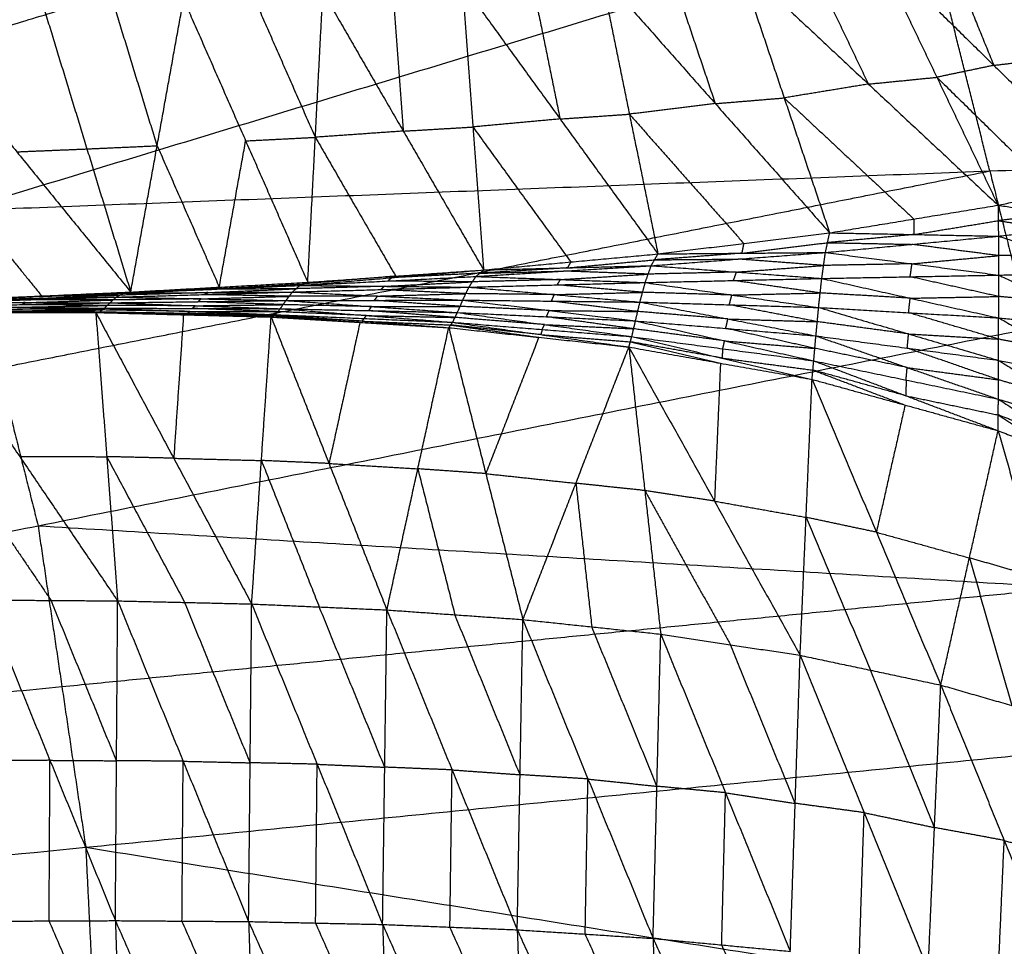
# Model space of a CAD drawing. Header units: millimetres. Extents: x -106 to 110, y -96 to 120.
# Tile 777 of 1020: x 28 to 36, y 14 to 21. Entities that reach past the tile are written whole.
import ezdxf

# ---------------------------------------------------------------- set-up
doc = ezdxf.new("R2010")
doc.units = ezdxf.units.MM
doc.header["$MEASUREMENT"] = 0
doc.layers.add('Default', color=7, linetype='Continuous', true_color=0x000000)

msp = doc.modelspace()

# ---------------------------------------------------------------- linework, layer by layer
at = {"layer": 'Default'}
for points in [[(27.3263, 19.6929, 3.7488), (35.1092, 22.0538, 3.779), (42.892, 24.4147, 3.8092)], [(26.8857, 20.9243, 3.7488), (30.7771, 22.1048, 3.7639), (34.6685, 23.2852, 3.779)], [(35.6209, 20.0108, 3.779), (35.365, 21.0323, 3.779), (35.1092, 22.0538, 3.779)], [(34.7018, 21.7943, -1.5767), (35.1948, 20.7648, -0.7661), (35.6878, 19.7353, 0.0444)], [(34.7018, 21.7943, -1.5767), (35.6533, 20.8607, -0.7644), (36.6049, 19.9271, 0.0478)], [(35.2461, 21.86, -1.5402), (35.4497, 21.3604, -1.1523), (35.6533, 20.8607, -0.7644)], [(34.1514, 21.7396, -1.6083), (34.3979, 21.2248, -1.203), (34.6444, 20.71, -0.7977)], [(33.0463, 21.6387, -1.6663), (33.229, 21.0957, -1.2464), (33.4117, 20.5527, -0.8265)], [(33.6011, 21.6848, -1.6399), (33.9665, 20.5988, -0.8), (34.332, 19.5128, 0.0398)], [(33.6011, 21.6848, -1.6399), (34.6444, 20.71, -0.7977), (35.6878, 19.7353, 0.0444)], [(31.9332, 21.5539, -1.714), (32.048, 20.9916, -1.2819), (32.1628, 20.4292, -0.8499)], [(32.4914, 21.5926, -1.6928), (32.721, 20.4679, -0.8286), (32.9505, 19.3432, 0.0355)], [(32.4914, 21.5926, -1.6928), (33.4117, 20.5527, -0.8265), (34.332, 19.5128, 0.0398)], [(30.8147, 21.4821, -1.7516), (30.8579, 20.9068, -1.3099), (30.901, 20.3315, -0.8682)], [(31.375, 21.5152, -1.7353), (31.4613, 20.3646, -0.8519), (31.5475, 19.214, 0.0315)], [(31.375, 21.5152, -1.7353), (32.1628, 20.4292, -0.8499), (32.9505, 19.3432, 0.0355)], [(30.1934, 20.2818, -0.87), (29.9436, 20.851, -1.3249), (29.6937, 21.4201, -1.7798)], [(30.1324, 19.1147, 0.0278), (30.1934, 20.2818, -0.87), (30.2544, 21.449, -1.7679)], [(30.2544, 21.449, -1.7679), (30.901, 20.3315, -0.8682), (31.5475, 19.214, 0.0315)], [(28.0033, 21.3398, -1.808), (28.3556, 20.1882, -0.8918), (28.7079, 19.0366, 0.0245)], [(28.9205, 20.2139, -0.8836), (28.7443, 20.7897, -1.3417), (28.5682, 21.3656, -1.7998)], [(28.7079, 19.0366, 0.0245), (28.9205, 20.2139, -0.8836), (29.133, 21.3913, -1.7917)], [(29.133, 21.3913, -1.7917), (29.6327, 20.253, -0.8819), (30.1324, 19.1147, 0.0278)], [(26.8743, 21.2933, -1.8185), (27.7911, 20.1649, -0.897), (28.7079, 19.0366, 0.0245)], [(35.6533, 20.8607, -0.7644), (35.9255, 20.8935, -0.7462), (36.1976, 20.9264, -0.728)], [(35.6533, 20.8607, -0.7644), (35.4241, 20.8127, -0.7653), (35.1948, 20.7648, -0.7661)], [(34.6444, 20.71, -0.7977), (34.9196, 20.7374, -0.7819), (35.1948, 20.7648, -0.7661)], [(35.1948, 20.7648, -0.7661), (35.6706, 20.298, -0.36), (36.1463, 19.8312, 0.0461)], [(34.6444, 20.71, -0.7977), (34.3055, 20.6544, -0.7989), (33.9665, 20.5988, -0.8)], [(33.4117, 20.5527, -0.8265), (33.0663, 20.5103, -0.8276), (32.721, 20.4679, -0.8286)], [(33.4117, 20.5527, -0.8265), (33.6891, 20.5757, -0.8133), (33.9665, 20.5988, -0.8)], [(33.9665, 20.5988, -0.8), (34.4882, 20.1114, -0.379), (35.0099, 19.624, 0.0421)], [(32.1628, 20.4292, -0.8499), (32.4419, 20.4486, -0.8393), (32.721, 20.4679, -0.8286)], [(32.721, 20.4679, -0.8286), (33.1811, 19.9479, -0.3955), (33.6412, 19.428, 0.0377)], [(30.901, 20.3315, -0.8682), (31.1811, 20.3481, -0.86), (31.4613, 20.3646, -0.8519)], [(32.1628, 20.4292, -0.8499), (31.812, 20.3969, -0.8509), (31.4613, 20.3646, -0.8519)], [(31.4613, 20.3646, -0.8519), (31.8551, 19.8216, -0.4092), (32.249, 19.2786, 0.0335)], [(27.3263, 19.6929, 3.7488), (35.6209, 20.0108, 3.779), (43.9154, 20.3288, 3.8092)], [(27.9619, 17.1555, 3.7488), (35.9387, 18.7421, 3.779), (43.9154, 20.3288, 3.8092)], [(30.901, 20.3315, -0.8682), (30.5472, 20.3067, -0.8691), (30.1934, 20.2818, -0.87)], [(28.3556, 20.1882, -0.8918), (28.6381, 20.2011, -0.8877), (28.9205, 20.2139, -0.8836)], [(28.9205, 20.2139, -0.8836), (29.1703, 19.6448, -0.4287), (29.4202, 19.0756, 0.0262)], [(29.4202, 19.0756, 0.0262), (29.5265, 19.6643, -0.4279), (29.6327, 20.253, -0.8819)], [(29.6327, 20.253, -0.8819), (29.9131, 20.2674, -0.876), (30.1934, 20.2818, -0.87)], [(30.1934, 20.2818, -0.87), (30.5167, 19.7231, -0.4202), (30.84, 19.1644, 0.0297)], [(27.0749, 20.1332, -0.8986), (27.5333, 19.569, -0.4378), (27.9917, 19.0048, 0.0229)], [(27.7911, 20.1649, -0.897), (28.0734, 20.1766, -0.8944), (28.3556, 20.1882, -0.8918)], [(27.6441, 18.4242, 3.7488), (31.6325, 19.2175, 3.7639), (35.6209, 20.0108, 3.779)], [(35.6209, 20.0108, 3.779), (35.7798, 19.3765, 3.779), (35.9387, 18.7421, 3.779)], [(35.6878, 19.7353, 0.0444), (36.1463, 19.8312, 0.0461), (36.6049, 19.9271, 0.0478)], [(34.332, 19.5128, 0.0398), (35.0099, 19.624, 0.0421), (35.6878, 19.7353, 0.0444)], [(35.6878, 19.7353, 0.0444), (35.6889, 19.6107, -0.1131), (35.6901, 19.486, -0.2706)], [(35.6878, 19.7353, 0.0444), (36.1475, 19.6655, -0.1468), (36.6071, 19.5957, -0.338)], [(27.3263, 19.6929, 3.7488), (27.6441, 18.4242, 3.7488), (27.9619, 17.1555, 3.7488)], [(36.1475, 19.6655, -0.1468), (35.9182, 19.6381, -0.1299), (35.6889, 19.6107, -0.1131)], [(35.0099, 19.624, 0.0421), (35.0105, 19.5617, -0.0366), (35.011, 19.4994, -0.1154)], [(35.011, 19.4994, -0.1154), (35.35, 19.555, -0.1142), (35.6889, 19.6107, -0.1131)], [(35.6889, 19.6107, -0.1131), (35.9188, 19.5758, -0.2087), (36.1486, 19.5409, -0.3043)], [(35.6901, 19.486, -0.2706), (36.1486, 19.5409, -0.3043), (36.6071, 19.5957, -0.338)], [(32.9505, 19.3432, 0.0355), (33.6412, 19.428, 0.0377), (34.332, 19.5128, 0.0398)], [(34.2984, 19.3546, -0.1791), (34.3152, 19.4337, -0.0697), (34.332, 19.5128, 0.0398)], [(35.011, 19.4994, -0.1154), (34.6631, 19.4665, -0.0925), (34.3152, 19.4337, -0.0697)], [(34.332, 19.5128, 0.0398), (35.011, 19.4994, -0.1154), (35.6901, 19.486, -0.2706)], [(33.6245, 19.3489, -0.0718), (33.9698, 19.3913, -0.0707), (34.3152, 19.4337, -0.0697)], [(33.6412, 19.428, 0.0377), (33.6328, 19.3884, -0.0171), (33.6245, 19.3489, -0.0718)], [(34.2984, 19.3546, -0.1791), (34.9942, 19.4203, -0.2249), (35.6901, 19.486, -0.2706)], [(34.3152, 19.4337, -0.0697), (34.6547, 19.427, -0.1473), (34.9942, 19.4203, -0.2249)], [(35.6907, 19.3295, -0.3666), (35.3425, 19.3749, -0.2958), (34.9942, 19.4203, -0.2249)], [(35.6901, 19.486, -0.2706), (35.6907, 19.3295, -0.3666), (35.6914, 19.1729, -0.4627)], [(35.6901, 19.486, -0.2706), (36.1512, 19.3379, -0.4196), (36.6124, 19.1897, -0.5687)], [(31.5475, 19.214, 0.0315), (32.249, 19.2786, 0.0335), (32.9505, 19.3432, 0.0355)], [(32.8961, 19.2484, -0.1058), (33.5972, 19.3015, -0.1425), (34.2984, 19.3546, -0.1791)], [(32.8961, 19.2484, -0.1058), (32.9233, 19.2958, -0.0352), (32.9505, 19.3432, 0.0355)], [(33.6245, 19.3489, -0.0718), (33.2739, 19.3223, -0.0535), (32.9233, 19.2958, -0.0352)], [(32.9505, 19.3432, 0.0355), (33.6245, 19.3489, -0.0718), (34.2984, 19.3546, -0.1791)], [(34.2689, 19.1459, -0.3183), (34.2837, 19.2503, -0.2487), (34.2984, 19.3546, -0.1791)], [(34.2984, 19.3546, -0.1791), (34.9949, 19.2638, -0.3209), (35.6914, 19.1729, -0.4627)], [(36.1512, 19.3379, -0.4196), (35.921, 19.3337, -0.3931), (35.6907, 19.3295, -0.3666)], [(32.2218, 19.2312, -0.0372), (32.5725, 19.2635, -0.0362), (32.9233, 19.2958, -0.0352)], [(32.249, 19.2786, 0.0335), (32.2354, 19.2549, -0.0018), (32.2218, 19.2312, -0.0372)], [(32.9233, 19.2958, -0.0352), (33.2603, 19.2986, -0.0888), (33.5972, 19.3015, -0.1425)], [(34.2837, 19.2503, -0.2487), (33.9404, 19.2759, -0.1956), (33.5972, 19.3015, -0.1425)], [(34.9949, 19.2638, -0.3209), (34.6393, 19.257, -0.2848), (34.2837, 19.2503, -0.2487)], [(34.9801, 19.1594, -0.3905), (34.9875, 19.2116, -0.3557), (34.9949, 19.2638, -0.3209)], [(34.9949, 19.2638, -0.3209), (35.3428, 19.2966, -0.3438), (35.6907, 19.3295, -0.3666)], [(30.0678, 19.0893, -0.015), (30.8076, 19.1517, 0.0082), (31.5475, 19.214, 0.0315)], [(30.1324, 19.1147, 0.0278), (30.84, 19.1644, 0.0297), (31.5475, 19.214, 0.0315)], [(31.5164, 19.1878, -0.0099), (31.162, 19.1697, -0.0009), (30.8076, 19.1517, 0.0082)], [(31.4854, 19.1616, -0.0514), (32.1907, 19.205, -0.0786), (32.8961, 19.2484, -0.1058)], [(31.4854, 19.1616, -0.0514), (31.5164, 19.1878, -0.0099), (31.5475, 19.214, 0.0315)], [(32.2218, 19.2312, -0.0372), (31.8691, 19.2095, -0.0236), (31.5164, 19.1878, -0.0099)], [(31.5164, 19.1878, -0.0099), (31.8536, 19.1964, -0.0443), (32.1907, 19.205, -0.0786)], [(31.5475, 19.214, 0.0315), (32.2218, 19.2312, -0.0372), (32.8961, 19.2484, -0.1058)], [(32.1666, 19.1371, -0.1266), (32.5193, 19.1588, -0.1402), (32.8719, 19.1805, -0.1538)], [(32.8719, 19.1805, -0.1538), (32.5313, 19.1928, -0.1162), (32.1907, 19.205, -0.0786)], [(32.8478, 19.1127, -0.2018), (32.8719, 19.1805, -0.1538), (32.8961, 19.2484, -0.1058)], [(33.5825, 19.1972, -0.2121), (33.2272, 19.1888, -0.1829), (32.8719, 19.1805, -0.1538)], [(32.8961, 19.2484, -0.1058), (33.5825, 19.1972, -0.2121), (34.2689, 19.1459, -0.3183)], [(33.5583, 19.1293, -0.26), (33.5704, 19.1632, -0.236), (33.5825, 19.1972, -0.2121)], [(33.5825, 19.1972, -0.2121), (33.9331, 19.2237, -0.2304), (34.2837, 19.2503, -0.2487)], [(35.6914, 19.1729, -0.4627), (36.1519, 19.1813, -0.5157), (36.6124, 19.1897, -0.5687)], [(28.7079, 19.0366, 0.0245), (29.4202, 19.0756, 0.0262), (30.1324, 19.1147, 0.0278)], [(29.3878, 19.0629, 0.0047), (29.744, 19.0825, 0.0056), (30.1001, 19.102, 0.0064)], [(30.0678, 19.0893, -0.015), (30.7766, 19.1254, -0.0332), (31.4854, 19.1616, -0.0514)], [(30.0678, 19.0893, -0.015), (30.1001, 19.102, 0.0064), (30.1324, 19.1147, 0.0278)], [(30.84, 19.1644, 0.0297), (30.47, 19.1332, 0.018), (30.1001, 19.102, 0.0064)], [(30.7486, 19.0825, -0.0647), (31.103, 19.1006, -0.0738), (31.4574, 19.1186, -0.0829)], [(30.8076, 19.1517, 0.0082), (30.7921, 19.1386, -0.0125), (30.7766, 19.1254, -0.0332)], [(31.4574, 19.1186, -0.0829), (31.117, 19.122, -0.0581), (30.7766, 19.1254, -0.0332)], [(30.8076, 19.1517, 0.0082), (30.8238, 19.158, 0.019), (30.84, 19.1644, 0.0297)], [(31.4294, 19.0757, -0.1145), (31.4574, 19.1186, -0.0829), (31.4854, 19.1616, -0.0514)], [(31.4294, 19.0757, -0.1145), (32.1386, 19.0942, -0.1581), (32.8478, 19.1127, -0.2018)], [(32.1666, 19.1371, -0.1266), (31.812, 19.1279, -0.1048), (31.4574, 19.1186, -0.0829)], [(31.4854, 19.1616, -0.0514), (32.1666, 19.1371, -0.1266), (32.8478, 19.1127, -0.2018)], [(32.1386, 19.0942, -0.1581), (32.1526, 19.1157, -0.1424), (32.1666, 19.1371, -0.1266)], [(32.8057, 18.9557, -0.224), (32.8267, 19.0342, -0.2129), (32.8478, 19.1127, -0.2018)], [(32.8478, 19.1127, -0.2018), (33.5583, 19.1293, -0.26), (34.2689, 19.1459, -0.3183)], [(32.8478, 19.1127, -0.2018), (33.5455, 19.0124, -0.2768), (34.2433, 18.912, -0.3517)], [(34.2561, 19.029, -0.335), (33.9072, 19.0792, -0.2975), (33.5583, 19.1293, -0.26)], [(34.2433, 18.912, -0.3517), (34.2561, 19.029, -0.335), (34.2689, 19.1459, -0.3183)], [(34.2689, 19.1459, -0.3183), (34.9801, 19.1594, -0.3905), (35.6914, 19.1729, -0.4627)], [(34.2689, 19.1459, -0.3183), (34.9803, 18.987, -0.4142), (35.6918, 18.8281, -0.51)], [(35.6916, 19.0005, -0.4864), (35.3359, 19.08, -0.4384), (34.9801, 19.1594, -0.3905)], [(35.6914, 19.1729, -0.4627), (35.6916, 19.0005, -0.4864), (35.6918, 18.8281, -0.51)], [(35.6914, 19.1729, -0.4627), (36.156, 18.9599, -0.5443), (36.6206, 18.7469, -0.626)], [(27.2218, 18.9716, 0.0145), (27.9342, 18.9994, 0.0101), (28.6465, 19.0271, 0.0057)], [(27.2755, 18.9731, 0.0213), (27.9917, 19.0048, 0.0229), (28.7079, 19.0366, 0.0245)], [(27.2755, 18.9731, 0.0213), (27.961, 19.0001, 0.0135), (28.6465, 19.0271, 0.0057)], [(27.961, 19.0001, 0.0135), (28.3191, 19.016, 0.0143), (28.6772, 19.0318, 0.0151)], [(28.5909, 18.9956, -0.0198), (29.3001, 19.0161, -0.0374), (30.0093, 19.0367, -0.055)], [(28.5909, 18.9956, -0.0198), (28.6187, 19.0113, -0.0071), (28.6465, 19.0271, 0.0057)], [(29.3279, 19.0319, -0.0247), (28.9733, 19.0216, -0.0159), (28.6187, 19.0113, -0.0071)], [(28.6465, 19.0271, 0.0057), (29.3571, 19.0582, -0.0047), (30.0678, 19.0893, -0.015)], [(28.6465, 19.0271, 0.0057), (29.3279, 19.0319, -0.0247), (30.0093, 19.0367, -0.055)], [(28.6465, 19.0271, 0.0057), (28.6772, 19.0318, 0.0151), (28.7079, 19.0366, 0.0245)], [(29.3878, 19.0629, 0.0047), (29.0325, 19.0474, 0.0099), (28.6772, 19.0318, 0.0151)], [(28.6772, 19.0318, 0.0151), (29.0172, 19.045, 0.0052), (29.3571, 19.0582, -0.0047)], [(28.7079, 19.0366, 0.0245), (29.3878, 19.0629, 0.0047), (30.0678, 19.0893, -0.015)], [(29.3001, 19.0161, -0.0374), (29.314, 19.024, -0.031), (29.3279, 19.0319, -0.0247)], [(29.3279, 19.0319, -0.0247), (29.6832, 19.0475, -0.0299), (30.0385, 19.063, -0.035)], [(30.0385, 19.063, -0.035), (29.6978, 19.0606, -0.0199), (29.3571, 19.0582, -0.0047)], [(29.4202, 19.0756, 0.0262), (29.404, 19.0693, 0.0154), (29.3878, 19.0629, 0.0047)], [(29.9571, 18.9677, -0.0632), (29.9832, 19.0022, -0.0591), (30.0093, 19.0367, -0.055)], [(30.0093, 19.0367, -0.055), (30.0385, 19.063, -0.035), (30.0678, 19.0893, -0.015)], [(30.0093, 19.0367, -0.055), (30.7194, 19.0562, -0.0847), (31.4294, 19.0757, -0.1145)], [(30.0093, 19.0367, -0.055), (30.6944, 19.004, -0.0916), (31.3795, 18.9713, -0.1282)], [(30.7486, 19.0825, -0.0647), (30.3936, 19.0728, -0.0499), (30.0385, 19.063, -0.035)], [(30.0678, 19.0893, -0.015), (30.7486, 19.0825, -0.0647), (31.4294, 19.0757, -0.1145)], [(30.6944, 19.004, -0.0916), (31.0495, 19.0137, -0.1065), (31.4045, 19.0235, -0.1213)], [(30.7194, 19.0562, -0.0847), (30.734, 19.0694, -0.0747), (30.7486, 19.0825, -0.0647)], [(31.4045, 19.0235, -0.1213), (31.0619, 19.0398, -0.103), (30.7194, 19.0562, -0.0847)], [(31.3795, 18.9713, -0.1282), (31.4045, 19.0235, -0.1213), (31.4294, 19.0757, -0.1145)], [(32.1175, 19.0157, -0.1692), (31.761, 19.0196, -0.1453), (31.4045, 19.0235, -0.1213)], [(31.4294, 19.0757, -0.1145), (32.1175, 19.0157, -0.1692), (32.8057, 18.9557, -0.224)], [(32.1175, 19.0157, -0.1692), (32.4721, 19.025, -0.1911), (32.8267, 19.0342, -0.2129)], [(32.8267, 19.0342, -0.2129), (32.4827, 19.0642, -0.1855), (32.1386, 19.0942, -0.1581)], [(33.5455, 19.0124, -0.2768), (33.1861, 19.0233, -0.2448), (32.8267, 19.0342, -0.2129)], [(33.5455, 19.0124, -0.2768), (33.9008, 19.0207, -0.3059), (34.2561, 19.029, -0.335)], [(34.9803, 18.987, -0.4142), (34.6182, 19.008, -0.3746), (34.2561, 19.029, -0.335)], [(27.1289, 18.9215, -0.0065), (27.835, 18.9357, -0.0156), (28.5411, 18.9499, -0.0247)], [(27.857, 18.9512, -0.0139), (27.504, 18.9441, -0.0093), (27.1509, 18.9371, -0.0047)], [(27.1729, 18.9526, -0.003), (27.8819, 18.9741, -0.0114), (28.5909, 18.9956, -0.0198)], [(27.1729, 18.9526, -0.003), (27.857, 18.9512, -0.0139), (28.5411, 18.9499, -0.0247)], [(27.9064, 18.9836, -0.0027), (27.5519, 18.9729, 0.0015), (27.1974, 18.9621, 0.0057)], [(27.2218, 18.9716, 0.0145), (27.9064, 18.9836, -0.0027), (28.5909, 18.9956, -0.0198)], [(27.961, 19.0001, 0.0135), (27.6048, 18.9862, 0.0157), (27.2487, 18.9724, 0.0179)], [(27.2487, 18.9724, 0.0179), (27.5914, 18.9859, 0.014), (27.9342, 18.9994, 0.0101)], [(27.835, 18.9357, -0.0156), (27.846, 18.9435, -0.0147), (27.857, 18.9512, -0.0139)], [(27.857, 18.9512, -0.0139), (28.2115, 18.962, -0.0181), (28.566, 18.9727, -0.0223)], [(27.8819, 18.9741, -0.0114), (27.8941, 18.9788, -0.0071), (27.9064, 18.9836, -0.0027)], [(28.566, 18.9727, -0.0223), (28.224, 18.9734, -0.0168), (27.8819, 18.9741, -0.0114)], [(27.9064, 18.9836, -0.0027), (28.2625, 18.9975, -0.0049), (28.6187, 19.0113, -0.0071)], [(28.6187, 19.0113, -0.0071), (28.2764, 19.0054, 0.0015), (27.9342, 18.9994, 0.0101)], [(27.9917, 19.0048, 0.0229), (27.9764, 19.0025, 0.0182), (27.961, 19.0001, 0.0135)], [(28.4972, 18.9067, -0.0165), (28.5192, 18.9283, -0.0206), (28.5411, 18.9499, -0.0247)], [(28.5411, 18.9499, -0.0247), (28.566, 18.9727, -0.0223), (28.5909, 18.9956, -0.0198)], [(28.5411, 18.9499, -0.0247), (29.2491, 18.9588, -0.0439), (29.9571, 18.9677, -0.0632)], [(28.5411, 18.9499, -0.0247), (29.2261, 18.9261, -0.0376), (29.9111, 18.9022, -0.0505)], [(29.274, 18.9817, -0.0415), (28.92, 18.9772, -0.0319), (28.566, 18.9727, -0.0223)], [(28.5909, 18.9956, -0.0198), (29.274, 18.9817, -0.0415), (29.9571, 18.9677, -0.0632)], [(29.2491, 18.9588, -0.0439), (29.2615, 18.9702, -0.0427), (29.274, 18.9817, -0.0415)], [(29.9341, 18.935, -0.0568), (29.5916, 18.9469, -0.0504), (29.2491, 18.9588, -0.0439)], [(29.274, 18.9817, -0.0415), (29.6286, 18.9919, -0.0503), (29.9832, 19.0022, -0.0591)], [(29.9832, 19.0022, -0.0591), (29.6417, 19.0092, -0.0483), (29.3001, 19.0161, -0.0374)], [(29.9111, 18.9022, -0.0505), (29.9341, 18.935, -0.0568), (29.9571, 18.9677, -0.0632)], [(29.9571, 18.9677, -0.0632), (30.6683, 18.9695, -0.0957), (31.3795, 18.9713, -0.1282)], [(29.9571, 18.9677, -0.0632), (30.6465, 18.9195, -0.0858), (31.336, 18.8713, -0.1084)], [(30.6944, 19.004, -0.0916), (30.3388, 19.0031, -0.0754), (29.9832, 19.0022, -0.0591)], [(30.6683, 18.9695, -0.0957), (30.6814, 18.9867, -0.0937), (30.6944, 19.004, -0.0916)], [(31.3578, 18.9213, -0.1183), (31.013, 18.9454, -0.107), (30.6683, 18.9695, -0.0957)], [(31.336, 18.8713, -0.1084), (31.3578, 18.9213, -0.1183), (31.3795, 18.9713, -0.1282)], [(31.3795, 18.9713, -0.1282), (32.0747, 18.8877, -0.1611), (32.7698, 18.8042, -0.1939)], [(31.3795, 18.9713, -0.1282), (32.0926, 18.9635, -0.1761), (32.8057, 18.9557, -0.224)], [(32.0926, 18.9635, -0.1761), (32.1051, 18.9896, -0.1727), (32.1175, 19.0157, -0.1692)], [(32.7877, 18.8799, -0.2089), (32.4402, 18.9217, -0.1925), (32.0926, 18.9635, -0.1761)], [(32.7698, 18.8042, -0.1939), (32.7877, 18.8799, -0.2089), (32.8057, 18.9557, -0.224)], [(32.8057, 18.9557, -0.224), (33.5137, 18.8196, -0.266), (34.2218, 18.6835, -0.3081)], [(32.8057, 18.9557, -0.224), (33.5245, 18.9339, -0.2879), (34.2433, 18.912, -0.3517)], [(33.5245, 18.9339, -0.2879), (33.535, 18.9731, -0.2823), (33.5455, 19.0124, -0.2768)], [(34.9675, 18.8701, -0.4309), (34.9739, 18.9286, -0.4225), (34.9803, 18.987, -0.4142)], [(34.9803, 18.987, -0.4142), (35.336, 18.9938, -0.4503), (35.6916, 19.0005, -0.4864)], [(36.156, 18.9599, -0.5443), (35.9238, 18.9802, -0.5154), (35.6916, 19.0005, -0.4864)], [(27.0259, 18.8741, 0.0199), (27.7264, 18.873, 0.0214), (28.4268, 18.8718, 0.0229)], [(27.0259, 18.8741, 0.0199), (27.8143, 17.7127, -0.919), (28.6026, 16.5512, -1.8578)], [(27.0554, 18.8746, 0.0147), (27.7573, 18.8764, 0.0106), (28.4591, 18.8781, 0.0065)], [(27.0554, 18.8746, 0.0147), (27.7411, 18.8732, 0.0188), (28.4268, 18.8718, 0.0229)], [(27.0897, 18.8923, -0.0007), (27.7935, 18.8995, -0.0086), (28.4972, 18.9067, -0.0165)], [(27.0897, 18.8923, -0.0007), (27.7744, 18.8852, 0.0029), (28.4591, 18.8781, 0.0065)], [(27.1289, 18.9215, -0.0065), (27.8131, 18.9141, -0.0115), (28.4972, 18.9067, -0.0165)], [(27.7411, 18.8732, 0.0188), (28.0921, 18.8741, 0.0167), (28.443, 18.875, 0.0147)], [(27.7744, 18.8852, 0.0029), (28.1263, 18.8888, -0.0011), (28.4782, 18.8924, -0.005)], [(28.4782, 18.8924, -0.005), (28.1358, 18.896, -0.0068), (27.7935, 18.8995, -0.0086)], [(27.8131, 18.9141, -0.0115), (28.1661, 18.9212, -0.0161), (28.5192, 18.9283, -0.0206)], [(28.5192, 18.9283, -0.0206), (28.1771, 18.932, -0.0181), (27.835, 18.9357, -0.0156)], [(28.4268, 18.8718, 0.0229), (28.443, 18.875, 0.0147), (28.4591, 18.8781, 0.0065)], [(28.4268, 18.8718, 0.0229), (28.5147, 17.7115, -0.9175), (28.6026, 16.5512, -1.8578)], [(28.4268, 18.8718, 0.0229), (29.0539, 17.6991, -0.9046), (29.6811, 16.5263, -1.832)], [(28.4268, 18.8718, 0.0229), (29.1323, 18.8536, 0.0245), (29.8378, 18.8353, 0.0261)], [(28.443, 18.875, 0.0147), (28.7877, 18.8643, 0.0196), (29.1323, 18.8536, 0.0245)], [(29.1485, 18.8567, 0.0163), (28.7957, 18.8658, 0.0155), (28.443, 18.875, 0.0147)], [(28.4591, 18.8781, 0.0065), (28.4782, 18.8924, -0.005), (28.4972, 18.9067, -0.0165)], [(28.4591, 18.8781, 0.0065), (29.1485, 18.8567, 0.0163), (29.8378, 18.8353, 0.0261)], [(28.4591, 18.8781, 0.0065), (29.1653, 18.8663, -0.0035), (29.8714, 18.8545, -0.0134)], [(29.1843, 18.8806, -0.015), (28.8313, 18.8865, -0.01), (28.4782, 18.8924, -0.005)], [(28.4972, 18.9067, -0.0165), (29.1843, 18.8806, -0.015), (29.8714, 18.8545, -0.0134)], [(28.4972, 18.9067, -0.0165), (29.2042, 18.9045, -0.0335), (29.9111, 18.9022, -0.0505)], [(29.2261, 18.9261, -0.0376), (28.8727, 18.9272, -0.0291), (28.5192, 18.9283, -0.0206)], [(29.1653, 18.8663, -0.0035), (29.1569, 18.8615, 0.0064), (29.1485, 18.8567, 0.0163)], [(29.1653, 18.8663, -0.0035), (29.1748, 18.8735, -0.0092), (29.1843, 18.8806, -0.015)], [(29.1843, 18.8806, -0.015), (29.5378, 18.8795, -0.0235), (29.8913, 18.8784, -0.032)], [(29.2042, 18.9045, -0.0335), (29.2152, 18.9153, -0.0356), (29.2261, 18.9261, -0.0376)], [(29.8913, 18.8784, -0.032), (29.5477, 18.8914, -0.0327), (29.2042, 18.9045, -0.0335)], [(29.2261, 18.9261, -0.0376), (29.5801, 18.9305, -0.0472), (29.9341, 18.935, -0.0568)], [(29.8714, 18.8545, -0.0134), (29.8913, 18.8784, -0.032), (29.9111, 18.9022, -0.0505)], [(30.6048, 18.8475, -0.0496), (30.248, 18.8629, -0.0408), (29.8913, 18.8784, -0.032)], [(29.9111, 18.9022, -0.0505), (30.6048, 18.8475, -0.0496), (31.2985, 18.7928, -0.0486)], [(29.9111, 18.9022, -0.0505), (30.6236, 18.8868, -0.0795), (31.336, 18.8713, -0.1084)], [(30.6465, 18.9195, -0.0858), (30.2903, 18.9272, -0.0713), (29.9341, 18.935, -0.0568)], [(30.6236, 18.8868, -0.0795), (30.635, 18.9032, -0.0826), (30.6465, 18.9195, -0.0858)], [(31.3172, 18.8321, -0.0785), (30.9704, 18.8594, -0.079), (30.6236, 18.8868, -0.0795)], [(30.6465, 18.9195, -0.0858), (31.0021, 18.9204, -0.1021), (31.3578, 18.9213, -0.1183)], [(31.2985, 18.7928, -0.0486), (31.3172, 18.8321, -0.0785), (31.336, 18.8713, -0.1084)], [(31.336, 18.8713, -0.1084), (32.038, 18.7744, -0.1049), (32.74, 18.6775, -0.1014)], [(31.336, 18.8713, -0.1084), (32.0529, 18.8378, -0.1512), (32.7698, 18.8042, -0.1939)], [(32.0747, 18.8877, -0.1611), (31.7162, 18.9045, -0.1397), (31.3578, 18.9213, -0.1183)], [(32.0529, 18.8378, -0.1512), (32.0638, 18.8627, -0.1561), (32.0747, 18.8877, -0.1611)], [(32.0747, 18.8877, -0.1611), (32.4312, 18.8838, -0.185), (32.7877, 18.8799, -0.2089)], [(33.5137, 18.8196, -0.266), (33.1507, 18.8498, -0.2375), (32.7877, 18.8799, -0.2089)], [(34.2325, 18.7978, -0.3299), (33.8785, 18.8658, -0.3089), (33.5245, 18.9339, -0.2879)], [(34.2218, 18.6835, -0.3081), (34.2325, 18.7978, -0.3299), (34.2433, 18.912, -0.3517)], [(34.2433, 18.912, -0.3517), (34.9673, 18.6994, -0.4007), (35.6914, 18.4868, -0.4498)], [(34.2433, 18.912, -0.3517), (34.9675, 18.8701, -0.4309), (35.6918, 18.8281, -0.51)], [(35.6916, 18.6574, -0.4799), (35.3296, 18.7638, -0.4554), (34.9675, 18.8701, -0.4309)], [(29.1323, 18.8536, 0.0245), (29.0931, 18.2763, -0.4401), (29.0539, 17.6991, -0.9046)], [(29.1485, 18.8567, 0.0163), (29.5015, 18.8508, 0.0113), (29.8546, 18.8449, 0.0063)], [(29.6811, 16.5263, -1.832), (29.7594, 17.6808, -0.903), (29.8378, 18.8353, 0.0261)], [(29.8378, 18.8353, 0.0261), (29.8546, 18.8449, 0.0063), (29.8714, 18.8545, -0.0134)], [(29.8378, 18.8353, 0.0261), (30.3035, 17.6567, -0.8856), (30.7692, 16.4782, -1.7973)], [(29.8378, 18.8353, 0.0261), (30.5525, 18.7925, 0.0278), (31.2671, 18.7497, 0.0296)], [(29.8546, 18.8449, 0.0063), (30.2035, 18.8187, 0.0171), (30.5525, 18.7925, 0.0278)], [(30.5692, 18.8021, 0.0081), (30.2119, 18.8235, 0.0072), (29.8546, 18.8449, 0.0063)], [(29.8714, 18.8545, -0.0134), (30.5692, 18.8021, 0.0081), (31.2671, 18.7497, 0.0296)], [(29.8714, 18.8545, -0.0134), (30.5849, 18.8237, -0.031), (31.2985, 18.7928, -0.0486)], [(30.5525, 18.7925, 0.0278), (30.428, 18.2246, -0.4289), (30.3035, 17.6567, -0.8856)], [(30.5849, 18.8237, -0.031), (30.5771, 18.8129, -0.0114), (30.5692, 18.8021, 0.0081)], [(30.5692, 18.8021, 0.0081), (30.926, 18.7867, -0.0007), (31.2828, 18.7712, -0.0095)], [(30.5849, 18.8237, -0.031), (30.5949, 18.8356, -0.0403), (30.6048, 18.8475, -0.0496)], [(30.6048, 18.8475, -0.0496), (30.961, 18.8398, -0.064), (31.3172, 18.8321, -0.0785)], [(31.2671, 18.7497, 0.0296), (31.2828, 18.7712, -0.0095), (31.2985, 18.7928, -0.0486)], [(31.2985, 18.7928, -0.0486), (32.0074, 18.6935, -0.0076), (32.7164, 18.5943, 0.0334)], [(31.2985, 18.7928, -0.0486), (32.0192, 18.7352, -0.075), (32.74, 18.6775, -0.1014)], [(32.038, 18.7744, -0.1049), (31.6776, 18.8032, -0.0917), (31.3172, 18.8321, -0.0785)], [(32.7549, 18.7409, -0.1477), (32.4039, 18.7893, -0.1494), (32.0529, 18.8378, -0.1512)], [(32.74, 18.6775, -0.1014), (32.7549, 18.7409, -0.1477), (32.7698, 18.8042, -0.1939)], [(32.7698, 18.8042, -0.1939), (33.487, 18.6435, -0.1833), (34.2042, 18.4829, -0.1727)], [(32.7698, 18.8042, -0.1939), (33.4958, 18.7438, -0.251), (34.2218, 18.6835, -0.3081)], [(33.4958, 18.7438, -0.251), (33.5048, 18.7817, -0.2585), (33.5137, 18.8196, -0.266)], [(33.5137, 18.8196, -0.266), (33.8731, 18.8087, -0.298), (34.2325, 18.7978, -0.3299)], [(34.9673, 18.6994, -0.4007), (34.5999, 18.7486, -0.3653), (34.2325, 18.7978, -0.3299)], [(35.6914, 18.4868, -0.4498), (35.6916, 18.6574, -0.4799), (35.6918, 18.8281, -0.51)], [(35.6918, 18.8281, -0.51), (36.1562, 18.7875, -0.568), (36.6206, 18.7469, -0.626)], [(35.6918, 18.8281, -0.51), (36.1619, 18.5667, -0.5319), (36.632, 18.3053, -0.5537)], [(30.7692, 16.4782, -1.7973), (31.0182, 17.6139, -0.8838), (31.2671, 18.7497, 0.0296)], [(31.2671, 18.7497, 0.0296), (31.5653, 17.5753, -0.8614), (31.8635, 16.4009, -1.7525)], [(31.2671, 18.7497, 0.0296), (31.9918, 18.672, 0.0315), (32.7164, 18.5943, 0.0334)], [(31.2828, 18.7712, -0.0095), (31.6373, 18.7216, 0.011), (31.9918, 18.672, 0.0315)], [(32.0074, 18.6935, -0.0076), (31.6451, 18.7324, -0.0085), (31.2828, 18.7712, -0.0095)], [(32.0192, 18.7352, -0.075), (32.0133, 18.7144, -0.0413), (32.0074, 18.6935, -0.0076)], [(32.0192, 18.7352, -0.075), (32.0286, 18.7548, -0.09), (32.038, 18.7744, -0.1049)], [(32.038, 18.7744, -0.1049), (32.3965, 18.7576, -0.1263), (32.7549, 18.7409, -0.1477)], [(33.487, 18.6435, -0.1833), (33.121, 18.6922, -0.1655), (32.7549, 18.7409, -0.1477)], [(34.213, 18.5832, -0.2404), (33.8544, 18.6635, -0.2457), (33.4958, 18.7438, -0.251)], [(31.9918, 18.672, 0.0315), (31.7785, 18.1237, -0.415), (31.5653, 17.5753, -0.8614)], [(32.0074, 18.6935, -0.0076), (32.3678, 18.6647, -0.0208), (32.7282, 18.6359, -0.034)], [(32.7164, 18.5943, 0.0334), (32.7282, 18.6359, -0.034), (32.74, 18.6775, -0.1014)], [(32.7282, 18.6359, -0.034), (33.0909, 18.55, 0.0008), (33.4536, 18.464, 0.0355)], [(33.4654, 18.5056, -0.0319), (33.0968, 18.5708, -0.033), (32.7282, 18.6359, -0.034)], [(32.74, 18.6775, -0.1014), (33.4654, 18.5056, -0.0319), (34.1907, 18.3337, 0.0376)], [(32.74, 18.6775, -0.1014), (33.4721, 18.5802, -0.1371), (34.2042, 18.4829, -0.1727)], [(33.4721, 18.5802, -0.1371), (33.4796, 18.6119, -0.1602), (33.487, 18.6435, -0.1833)], [(33.487, 18.6435, -0.1833), (33.85, 18.6134, -0.2118), (34.213, 18.5832, -0.2404)], [(34.2042, 18.4829, -0.1727), (34.213, 18.5832, -0.2404), (34.2218, 18.6835, -0.3081)], [(34.2218, 18.6835, -0.3081), (34.9559, 18.4289, -0.2849), (35.6901, 18.1743, -0.2617)], [(34.2218, 18.6835, -0.3081), (34.9566, 18.5851, -0.3789), (35.6914, 18.4868, -0.4498)], [(34.9566, 18.5851, -0.3789), (34.962, 18.6423, -0.3898), (34.9673, 18.6994, -0.4007)], [(34.9673, 18.6994, -0.4007), (35.3295, 18.6784, -0.4403), (35.6916, 18.6574, -0.4799)], [(36.1619, 18.5667, -0.5319), (35.9267, 18.6121, -0.5059), (35.6916, 18.6574, -0.4799)], [(31.8635, 16.4009, -1.7525), (32.29, 17.4976, -0.8595), (32.7164, 18.5943, 0.0334)], [(32.7164, 18.5943, 0.0334), (32.8447, 17.4389, -0.8318), (32.973, 16.2836, -1.6971)], [(32.7164, 18.5943, 0.0334), (33.4055, 17.3538, -0.7989), (34.0946, 16.1133, -1.6313)], [(32.7164, 18.5943, 0.0334), (33.4536, 18.464, 0.0355), (34.1907, 18.3337, 0.0376)], [(33.4721, 18.5802, -0.1371), (33.4688, 18.5429, -0.0845), (33.4654, 18.5056, -0.0319)], [(34.9559, 18.4289, -0.2849), (34.5845, 18.5061, -0.2626), (34.213, 18.5832, -0.2404)], [(35.6907, 18.3305, -0.3557), (35.3236, 18.4578, -0.3673), (34.9566, 18.5851, -0.3789)], [(33.4536, 18.464, 0.0355), (33.4296, 17.9089, -0.3817), (33.4055, 17.3538, -0.7989)], [(33.4654, 18.5056, -0.0319), (33.8314, 18.457, -0.0497), (34.1975, 18.4083, -0.0675)], [(34.1907, 18.3337, 0.0376), (34.1975, 18.4083, -0.0675), (34.2042, 18.4829, -0.1727)], [(34.2042, 18.4829, -0.1727), (34.9461, 18.2017, -0.0652), (35.6879, 17.9205, 0.0422)], [(34.2042, 18.4829, -0.1727), (34.9471, 18.3286, -0.2172), (35.6901, 18.1743, -0.2617)], [(35.6901, 18.1743, -0.2617), (35.6907, 18.3305, -0.3557), (35.6914, 18.4868, -0.4498)], [(35.6914, 18.4868, -0.4498), (36.1617, 18.396, -0.5017), (36.632, 18.3053, -0.5537)], [(35.6914, 18.4868, -0.4498), (36.1689, 18.1898, -0.3886), (36.6464, 17.8928, -0.3274)], [(34.1975, 18.4083, -0.0675), (34.5684, 18.2677, -0.0138), (34.9393, 18.1271, 0.0399)], [(34.9461, 18.2017, -0.0652), (34.5718, 18.305, -0.0664), (34.1975, 18.4083, -0.0675)], [(34.9471, 18.3286, -0.2172), (34.9515, 18.3787, -0.2511), (34.9559, 18.4289, -0.2849)], [(34.9559, 18.4289, -0.2849), (35.3233, 18.3797, -0.3203), (35.6907, 18.3305, -0.3557)], [(34.0946, 16.1133, -1.6313), (34.1427, 17.2235, -0.7968), (34.1907, 18.3337, 0.0376)], [(34.1907, 18.3337, 0.0376), (34.7085, 17.1036, -0.759), (35.2263, 15.8735, -1.5556)], [(34.1907, 18.3337, 0.0376), (34.9393, 18.1271, 0.0399), (35.6879, 17.9205, 0.0422)], [(34.9471, 18.3286, -0.2172), (34.9466, 18.2652, -0.1412), (34.9461, 18.2017, -0.0652)], [(36.1689, 18.1898, -0.3886), (35.9298, 18.2601, -0.3721), (35.6907, 18.3305, -0.3557)], [(34.9461, 18.2017, -0.0652), (35.3175, 18.1246, -0.0875), (35.689, 18.0474, -0.1097)], [(35.6879, 17.9205, 0.0422), (35.689, 18.0474, -0.1097), (35.6901, 18.1743, -0.2617)], [(35.6901, 18.1743, -0.2617), (36.1682, 18.0335, -0.2945), (36.6464, 17.8928, -0.3274)], [(35.6901, 18.1743, -0.2617), (36.177, 17.859, -0.1082), (36.6639, 17.5438, 0.0454)], [(34.9393, 18.1271, 0.0399), (34.8239, 17.6154, -0.3595), (34.7085, 17.1036, -0.759)], [(35.689, 18.0474, -0.1097), (35.9324, 17.8898, -0.033), (36.1759, 17.7322, 0.0438)], [(36.177, 17.859, -0.1082), (35.933, 17.9532, -0.109), (35.689, 18.0474, -0.1097)], [(35.2263, 15.8735, -1.5556), (35.4571, 16.897, -0.7567), (35.6879, 17.9205, 0.0422)], [(35.6879, 17.9205, 0.0422), (36.0281, 16.7331, -0.7138), (36.3682, 15.5456, -1.4697)], [(35.6879, 17.9205, 0.0422), (36.1759, 17.7322, 0.0438), (36.6639, 17.5438, 0.0454)], [(27.2785, 17.7162, -0.928), (27.6727, 17.1355, -1.3974), (28.0669, 16.5547, -1.8668)], [(27.8143, 17.7127, -0.919), (28.1645, 17.7121, -0.9182), (28.5147, 17.7115, -0.9175)], [(28.5147, 17.7115, -0.9175), (28.8283, 17.1251, -1.3812), (29.1418, 16.5388, -1.8449)], [(29.0539, 17.6991, -0.9046), (28.7843, 17.7053, -0.911), (28.5147, 17.7115, -0.9175)], [(29.0539, 17.6991, -0.9046), (29.4067, 17.6899, -0.9038), (29.7594, 17.6808, -0.903)], [(29.7594, 17.6808, -0.903), (29.9923, 17.0915, -1.3588), (30.2251, 16.5022, -1.8147)], [(30.3035, 17.6567, -0.8856), (30.0315, 17.6688, -0.8943), (29.7594, 17.6808, -0.903)], [(30.3035, 17.6567, -0.8856), (30.6608, 17.6353, -0.8847), (31.0182, 17.6139, -0.8838)], [(31.0182, 17.6139, -0.8838), (31.1673, 17.0267, -1.3294), (31.3164, 16.4395, -1.7749)], [(31.5653, 17.5753, -0.8614), (31.2917, 17.5946, -0.8726), (31.0182, 17.6139, -0.8838)], [(31.5653, 17.5753, -0.8614), (31.9276, 17.5364, -0.8605), (32.29, 17.4976, -0.8595)], [(32.29, 17.4976, -0.8595), (32.3541, 16.9199, -1.2922), (32.4182, 16.3422, -1.7248)], [(32.8447, 17.4389, -0.8318), (32.5673, 17.4683, -0.8457), (32.29, 17.4976, -0.8595)], [(32.8447, 17.4389, -0.8318), (33.1892, 16.8187, -1.248), (33.5338, 16.1985, -1.6642)], [(33.4055, 17.3538, -0.7989), (33.1251, 17.3964, -0.8154), (32.8447, 17.4389, -0.8318)], [(33.4055, 17.3538, -0.7989), (33.7741, 17.2887, -0.7979), (34.1427, 17.2235, -0.7968)], [(34.1427, 17.2235, -0.7968), (34.4016, 16.6085, -1.1951), (34.6604, 15.9934, -1.5934)], [(34.7085, 17.1036, -0.759), (34.4256, 17.1636, -0.7779), (34.1427, 17.2235, -0.7968)], [(1.8192, 11.9553, 3.7219), (14.8905, 14.5554, 3.7354), (27.9619, 17.1555, 3.7488)], [(27.9619, 17.1555, 3.7488), (28.1538, 15.8617, 3.7488), (28.3457, 14.568, 3.7488)], [(27.9619, 17.1555, 3.7488), (36.2477, 16.6589, 3.779), (44.5335, 16.1623, 3.8092)], [(34.7085, 17.1036, -0.759), (35.0828, 17.0003, -0.7579), (35.4571, 16.897, -0.7567)], [(35.4571, 16.897, -0.7567), (35.6272, 16.3033, -1.1347), (35.7972, 15.7095, -1.5127)], [(36.0281, 16.7331, -0.7138), (35.7426, 16.815, -0.7352), (35.4571, 16.897, -0.7567)], [(28.1538, 15.8617, 3.7488), (32.2008, 16.2603, 3.7639), (36.2477, 16.6589, 3.779)], [(27.5311, 16.5583, -1.8759), (28.0578, 15.2681, -2.3693), (28.5844, 13.978, -2.8628)], [(27.5311, 16.5583, -1.8759), (28.0669, 16.5547, -1.8668), (28.6026, 16.5512, -1.8578)], [(28.5935, 15.2646, -2.3603), (28.3302, 15.9097, -2.1136), (28.0669, 16.5547, -1.8668)], [(28.5844, 13.978, -2.8628), (28.5935, 15.2646, -2.3603), (28.6026, 16.5512, -1.8578)], [(28.6026, 16.5512, -1.8578), (29.1296, 15.2608, -2.3436), (29.6565, 13.9705, -2.8295)], [(28.6026, 16.5512, -1.8578), (29.1418, 16.5388, -1.8449), (29.6811, 16.5263, -1.832)], [(29.6688, 15.2484, -2.3307), (29.4053, 15.8936, -2.0878), (29.1418, 16.5388, -1.8449)], [(29.6565, 13.9705, -2.8295), (29.6688, 15.2484, -2.3307), (29.6811, 16.5263, -1.832)], [(29.6811, 16.5263, -1.832), (30.2079, 15.2367, -2.3072), (30.7347, 13.9472, -2.7824)], [(29.6811, 16.5263, -1.832), (30.2251, 16.5022, -1.8147), (30.7692, 16.4782, -1.7973)], [(30.752, 15.2127, -2.2898), (30.4885, 15.8575, -2.0522), (30.2251, 16.5022, -1.8147)], [(30.7347, 13.9472, -2.7824), (30.752, 15.2127, -2.2898), (30.7692, 16.4782, -1.7973)], [(30.7692, 16.4782, -1.7973), (31.2937, 15.1912, -2.2585), (31.8182, 13.9041, -2.7198)], [(30.7692, 16.4782, -1.7973), (31.3164, 16.4395, -1.7749), (31.8635, 16.4009, -1.7525)], [(31.8408, 15.1525, -2.2361), (31.5786, 15.796, -2.0055), (31.3164, 16.4395, -1.7749)], [(31.8182, 13.9041, -2.7198), (31.8408, 15.1525, -2.2361), (31.8635, 16.4009, -1.7525)], [(31.8635, 16.4009, -1.7525), (32.3874, 15.1178, -2.1966), (32.9114, 13.8348, -2.6406)], [(31.8635, 16.4009, -1.7525), (32.4182, 16.3422, -1.7248), (32.973, 16.2836, -1.6971)], [(32.9422, 15.0592, -2.1689), (32.6802, 15.7007, -1.9468), (32.4182, 16.3422, -1.7248)], [(32.9114, 13.8348, -2.6406), (32.9422, 15.0592, -2.1689), (32.973, 16.2836, -1.6971)], [(32.973, 16.2836, -1.6971), (33.4942, 15.007, -2.1211), (34.0154, 13.7304, -2.5452)], [(32.973, 16.2836, -1.6971), (33.5338, 16.1985, -1.6642), (34.0946, 16.1133, -1.6313)], [(34.055, 14.9219, -2.0882), (33.7944, 15.5602, -1.8762), (33.5338, 16.1985, -1.6642)], [(28.3457, 14.568, 3.7488), (36.4396, 15.3652, 3.779), (44.5335, 16.1623, 3.8092)], [(34.0154, 13.7304, -2.5452), (34.055, 14.9219, -2.0882), (34.0946, 16.1133, -1.6313)], [(34.0946, 16.1133, -1.6313), (34.6099, 14.847, -2.0328), (35.1252, 13.5807, -2.4343)], [(34.0946, 16.1133, -1.6313), (34.6604, 15.9934, -1.5934), (35.2263, 15.8735, -1.5556)], [(35.1757, 14.7271, -1.995), (34.9181, 15.3603, -1.7942), (34.6604, 15.9934, -1.5934)], [(14.8905, 14.5554, 3.7354), (21.5222, 15.2086, 3.7421), (28.1538, 15.8617, 3.7488)], [(35.1252, 13.5807, -2.4343), (35.1757, 14.7271, -1.995), (35.2263, 15.8735, -1.5556)], [(35.2263, 15.8735, -1.5556), (35.737, 14.6236, -1.9315), (36.2477, 13.3736, -2.3073)], [(35.2263, 15.8735, -1.5556), (35.7972, 15.7095, -1.5127), (36.3682, 15.5456, -1.4697)], [(28.0578, 15.2681, -2.3693), (27.7911, 15.2669, -2.3747), (27.5245, 15.2658, -2.3801)], [(28.0511, 13.9756, -2.8736), (28.0544, 14.6219, -2.6215), (28.0578, 15.2681, -2.3693)], [(28.0578, 15.2681, -2.3693), (28.3256, 15.2664, -2.3648), (28.5935, 15.2646, -2.3603)], [(29.1296, 15.2608, -2.3436), (28.8615, 15.2627, -2.352), (28.5935, 15.2646, -2.3603)], [(29.1204, 13.9742, -2.8461), (29.125, 14.6175, -2.5949), (29.1296, 15.2608, -2.3436)], [(29.1296, 15.2608, -2.3436), (29.3992, 15.2546, -2.3372), (29.6688, 15.2484, -2.3307)], [(30.2079, 15.2367, -2.3072), (29.9383, 15.2426, -2.319), (29.6688, 15.2484, -2.3307)], [(30.1956, 13.9588, -2.8059), (30.2017, 14.5978, -2.5566), (30.2079, 15.2367, -2.3072)], [(30.2079, 15.2367, -2.3072), (30.4799, 15.2247, -2.2985), (30.752, 15.2127, -2.2898)], [(31.2937, 15.1912, -2.2585), (31.0228, 15.2019, -2.2742), (30.752, 15.2127, -2.2898)], [(31.2764, 13.9257, -2.7511), (31.2851, 14.5584, -2.5048), (31.2937, 15.1912, -2.2585)], [(31.2937, 15.1912, -2.2585), (31.5673, 15.1718, -2.2473), (31.8408, 15.1525, -2.2361)], [(32.3874, 15.1178, -2.1966), (32.1141, 15.1352, -2.2163), (31.8408, 15.1525, -2.2361)], [(32.3648, 13.8695, -2.6802), (32.3761, 14.4937, -2.4384), (32.3874, 15.1178, -2.1966)], [(32.3874, 15.1178, -2.1966), (32.6648, 15.0885, -2.1827), (32.9422, 15.0592, -2.1689)], [(33.4942, 15.007, -2.1211), (33.2182, 15.0331, -2.145), (32.9422, 15.0592, -2.1689)], [(33.4634, 13.7826, -2.5929), (33.4788, 14.3948, -2.357), (33.4942, 15.007, -2.1211)], [(33.4942, 15.007, -2.1211), (33.7746, 14.9644, -2.1047), (34.055, 14.9219, -2.0882)], [(34.6099, 14.847, -2.0328), (34.3325, 14.8844, -2.0605), (34.055, 14.9219, -2.0882)], [(34.5703, 13.6556, -2.4898), (34.5901, 14.2513, -2.2613), (34.6099, 14.847, -2.0328)], [(34.6099, 14.847, -2.0328), (34.8928, 14.7871, -2.0139), (35.1757, 14.7271, -1.995)], [(35.737, 14.6236, -1.9315), (35.4564, 14.6753, -1.9632), (35.1757, 14.7271, -1.995)], [(35.6865, 13.4772, -2.3708), (35.7117, 14.0504, -2.1511), (35.737, 14.6236, -1.9315)], [(35.737, 14.6236, -1.9315), (36.0225, 14.5416, -1.91), (36.308, 14.4596, -1.8885)], [(1.8192, 11.9553, 3.7219), (15.0824, 13.2617, 3.7354), (28.3457, 14.568, 3.7488)], [(28.3457, 14.568, 3.7488), (28.4099, 13.2617, 3.7488), (28.4741, 11.9553, 3.7488)], [(28.3457, 14.568, 3.7488), (36.5429, 13.2617, 3.779), (44.7402, 11.9553, 3.8092)], [(27.5178, 13.9732, -2.8844), (28.0511, 13.9756, -2.8736), (28.5844, 13.978, -2.8628)], [(27.5178, 13.9732, -2.8844), (28.0924, 12.6464, -2.9945), (28.6669, 11.3196, -3.1046)], [(28.6256, 12.6488, -2.9837), (28.3384, 13.3122, -2.9286), (28.0511, 13.9756, -2.8736)], [(28.5844, 13.978, -2.8628), (28.6256, 12.6488, -2.9837), (28.6669, 11.3196, -3.1046)], [(28.5844, 13.978, -2.8628), (29.1204, 13.9742, -2.8461), (29.6565, 13.9705, -2.8295)], [(28.5844, 13.978, -2.8628), (29.1642, 12.6558, -2.9676), (29.7441, 11.3335, -3.0724)], [(29.7003, 12.652, -2.9509), (29.4104, 13.3131, -2.8985), (29.1204, 13.9742, -2.8461)], [(29.6565, 13.9705, -2.8295), (29.7003, 12.652, -2.9509), (29.7441, 11.3335, -3.0724)], [(29.6565, 13.9705, -2.8295), (30.1956, 13.9588, -2.8059), (30.7347, 13.9472, -2.7824)], [(29.6565, 13.9705, -2.8295), (30.2405, 12.6551, -2.9273), (30.8244, 11.3397, -3.0252)], [(30.7796, 12.6434, -2.9038), (30.4876, 13.3011, -2.8549), (30.1956, 13.9588, -2.8059)], [(30.7347, 13.9472, -2.7824), (30.7796, 12.6434, -2.9038), (30.8244, 11.3397, -3.0252)], [(30.7347, 13.9472, -2.7824), (31.2764, 13.9257, -2.7511), (31.8182, 13.9041, -2.7198)], [(30.7347, 13.9472, -2.7824), (31.3213, 12.6416, -2.8716), (31.908, 11.336, -2.9608)], [(31.8631, 12.6201, -2.8403), (31.5697, 13.2729, -2.7957), (31.2764, 13.9257, -2.7511)], [(31.8182, 13.9041, -2.7198), (31.8631, 12.6201, -2.8403), (31.908, 11.336, -2.9608)], [(31.8182, 13.9041, -2.7198), (32.3648, 13.8695, -2.6802), (32.9114, 13.8348, -2.6406)], [(31.8182, 13.9041, -2.7198), (32.407, 12.612, -2.799), (32.9958, 11.3198, -2.8782)], [(32.9536, 12.5773, -2.7594), (32.6592, 13.2234, -2.7198), (32.3648, 13.8695, -2.6802)], [(32.9114, 13.8348, -2.6406), (32.9536, 12.5773, -2.7594), (32.9958, 11.3198, -2.8782)], [(32.9114, 13.8348, -2.6406), (33.4634, 13.7826, -2.5929), (34.0154, 13.7304, -2.5452)], [(32.9114, 13.8348, -2.6406), (33.501, 12.5606, -2.709), (34.0906, 11.2865, -2.7774)], [(34.053, 12.5084, -2.6613), (33.7582, 13.1455, -2.6271), (33.4634, 13.7826, -2.5929)]]:
    msp.add_open_spline(points, degree=2, dxfattribs=at)

doc.saveas('drawing.dxf')
